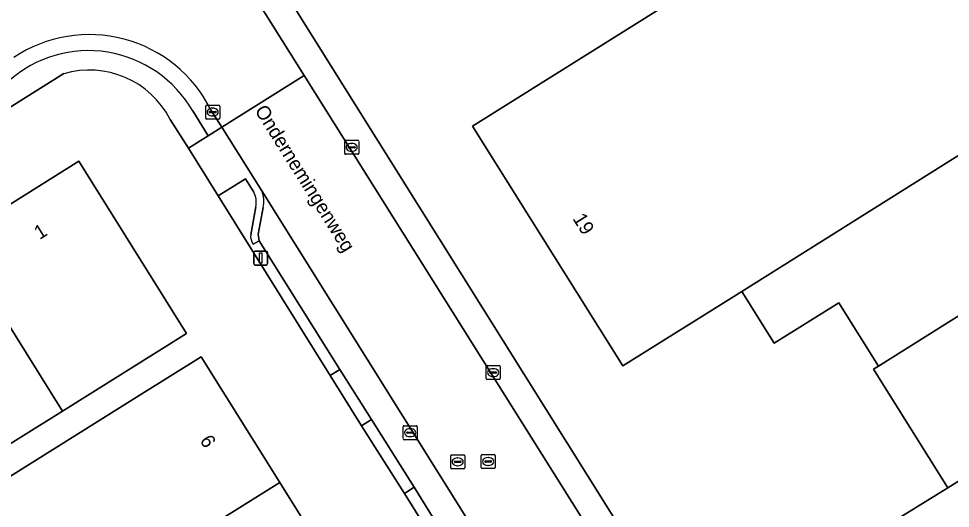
# Model space of a CAD drawing. Extents: x 158455 to 159797, y 387218 to 388672.
# Drawn here: x 158762.6 to 158829, y 387863.3 to 387898.2 of the extents above; entities that cross this region are included whole.
import ezdxf

# ---------------------------------------------------------------- set-up
doc = ezdxf.new("R2010")
doc.units = 0
for name, color, linetype in [('IMGEO_Erf', 7, 'Continuous'), ('IMGEO_Kolk', 7, 'Continuous'), ('IMGEO_Lichtmast', 7, 'Continuous'), ('IMGEO_Openbare_ruimte_label', 7, 'Continuous'), ('IMGEO_Pand', 7, 'Continuous'), ('IMGEO_Pand_nummerreeks', 7, 'Continuous'), ('IMGEO_Parkeervlak_open', 7, 'Continuous'), ('IMGEO_Rijbaan_lokaal_gesloten', 7, 'Continuous'), ('IMGEO_Rioolput', 7, 'Continuous'), ('IMGEO_Voetpad_open', 7, 'Continuous')]:
    doc.layers.add(name, color=color, linetype=linetype)

msp = doc.modelspace()

# ---------------------------------------------------------------- linework, layer by layer
at = {"layer": 'IMGEO_Erf'}
for points in [[(158774.412, 387911.516), (158810.725, 387853.499), (158813.329, 387855.1), (158814.288, 387855.778), (158828.822, 387864.767), (158823.515, 387873.222), (158823.877, 387873.45), (158821.045, 387877.964), (158816.451, 387875.081), (158814.132, 387878.775), (158805.657, 387873.457), (158794.929, 387890.552), (158811.337, 387900.849)], [(158765.776, 387894.3), (158730.264, 387872.022)], [(158800.488, 387813.876), (158783.815, 387839.674), (158799.126, 387849.283), (158799.192, 387849.165), (158799.495, 387849.349), (158798.107, 387851.535), (158795.971, 387854.919), (158792.311, 387860.769), (158790.068, 387864.352), (158787.01, 387869.188), (158784.775, 387872.783), (158776.797, 387885.577), (158774.665, 387888.991), (158773.366, 387891.042)]]:
    msp.add_lwpolyline(points, dxfattribs=at)
for points in [[(158740.518, 387871.588), (158749.263, 387877.054), (158758.009, 387882.52), (158766.857, 387888.05), (158774.531, 387875.772), (158765.682, 387870.241), (158756.936, 387864.776), (158748.191, 387859.31), (158739.342, 387853.78), (158731.669, 387866.058)], [(158775.523, 387836.811), (158769.92, 387845.776), (158764.379, 387854.641), (158758.776, 387863.607), (158771.346, 387871.463), (158775.586, 387874.113), (158781.189, 387865.148), (158786.73, 387856.283), (158792.333, 387847.317), (158788.093, 387844.667)]]:
    msp.add_lwpolyline(points, close=True, dxfattribs=at)
msp.add_arc((158767.594, 387888.065), 6.494, 27.27966, 106.25758, dxfattribs=at)
at = {"layer": 'IMGEO_Kolk'}
for p, q in [((158775.899, 387891.135), (158775.899, 387891.987)), ((158775.974, 387892.061), (158776.826, 387892.061)), ((158776.158, 387891.555), (158776.158, 387891.567)), ((158776.596, 387891.518), (158776.198, 387891.518)), ((158776.201, 387891.604), (158776.599, 387891.604)), ((158776.387, 387891.841), (158776.412, 387891.841)), ((158776.642, 387891.567), (158776.642, 387891.555)), ((158776.9, 387891.987), (158776.9, 387891.135)), ((158776.826, 387891.061), (158775.974, 387891.061)), ((158776.41, 387891.281), (158776.385, 387891.281)), ((158785.812, 387888.622), (158785.812, 387889.474)), ((158785.887, 387889.548), (158786.739, 387889.548)), ((158786.813, 387889.474), (158786.813, 387888.622)), ((158786.071, 387889.042), (158786.071, 387889.054)), ((158786.509, 387889.005), (158786.111, 387889.005)), ((158786.114, 387889.091), (158786.512, 387889.091)), ((158786.3, 387889.328), (158786.325, 387889.328)), ((158786.555, 387889.054), (158786.555, 387889.042)), ((158786.739, 387888.548), (158785.887, 387888.548)), ((158786.323, 387888.768), (158786.298, 387888.768)), ((158795.899, 387872.555), (158795.899, 387873.407)), ((158795.974, 387873.481), (158796.826, 387873.481)), ((158796.158, 387872.975), (158796.158, 387872.987)), ((158796.596, 387872.938), (158796.198, 387872.938)), ((158796.201, 387873.024), (158796.599, 387873.024)), ((158796.387, 387873.261), (158796.412, 387873.261)), ((158796.642, 387872.987), (158796.642, 387872.975)), ((158796.9, 387873.407), (158796.9, 387872.555)), ((158796.826, 387872.481), (158795.974, 387872.481)), ((158796.41, 387872.701), (158796.385, 387872.701)), ((158789.981, 387868.269), (158789.981, 387869.121)), ((158790.056, 387869.195), (158790.908, 387869.195)), ((158790.469, 387868.975), (158790.494, 387868.975)), ((158790.982, 387869.121), (158790.982, 387868.269)), ((158790.908, 387868.195), (158790.056, 387868.195)), ((158790.24, 387868.689), (158790.24, 387868.701)), ((158790.678, 387868.652), (158790.28, 387868.652)), ((158790.283, 387868.738), (158790.681, 387868.738)), ((158790.492, 387868.415), (158790.467, 387868.415)), ((158790.724, 387868.701), (158790.724, 387868.689))]:
    msp.add_line(p, q, dxfattribs=at)
for points in [[(158775.899, 387891.135), (158775.899, 387891.987)], [(158775.974, 387892.061), (158776.826, 387892.061)], [(158776.9, 387891.987), (158776.9, 387891.135)], [(158776.826, 387891.061), (158775.974, 387891.061)], [(158785.812, 387888.622), (158785.812, 387889.474)], [(158785.887, 387889.548), (158786.739, 387889.548)], [(158786.813, 387889.474), (158786.813, 387888.622)], [(158786.739, 387888.548), (158785.887, 387888.548)], [(158795.899, 387872.555), (158795.899, 387873.407)], [(158795.974, 387873.481), (158796.826, 387873.481)], [(158796.9, 387873.407), (158796.9, 387872.555)], [(158796.826, 387872.481), (158795.974, 387872.481)], [(158789.981, 387868.269), (158789.981, 387869.121)], [(158790.056, 387869.195), (158790.908, 387869.195)], [(158790.982, 387869.121), (158790.982, 387868.269)], [(158790.908, 387868.195), (158790.056, 387868.195)]]:
    msp.add_lwpolyline(points, dxfattribs=at)
for centre, radius, start, end in [((158775.976, 387891.985), 0.0765, 91.55205, 178.44795), ((158775.976, 387891.985), 0.0765, 91.55205, 178.44795), ((158776.198, 387891.564), 0.0403, 85.87752, 175.75265), ((158776.195, 387891.554), 0.0366, 178.93798, 274.71019), ((158776.599, 387891.561), 0.043, 264.86636, 352.45326), ((158776.603, 387891.566), 0.0386, 1.73085, 96.63898), ((158776.824, 387891.985), 0.0765, 1.55205, 88.44795), ((158776.824, 387891.985), 0.0765, 1.55205, 88.44795), ((158775.976, 387891.137), 0.0765, 181.55205, 268.44795), ((158775.976, 387891.137), 0.0765, 181.55205, 268.44795), ((158776.824, 387891.137), 0.0765, 271.55205, 358.44795), ((158776.824, 387891.137), 0.0765, 271.55205, 358.44795), ((158785.889, 387889.472), 0.0765, 91.55205, 178.44795), ((158785.889, 387889.472), 0.0765, 91.55205, 178.44795), ((158786.737, 387889.472), 0.0765, 1.55205, 88.44795), ((158786.737, 387889.472), 0.0765, 1.55205, 88.44795), ((158786.111, 387889.051), 0.0403, 85.87752, 175.75265), ((158786.108, 387889.041), 0.0366, 178.93798, 274.71019), ((158786.512, 387889.048), 0.043, 264.86636, 352.45326), ((158786.516, 387889.053), 0.0386, 1.73085, 96.63898), ((158785.889, 387888.624), 0.0765, 181.55205, 268.44795), ((158785.889, 387888.624), 0.0765, 181.55205, 268.44795), ((158786.737, 387888.624), 0.0765, 271.55205, 358.44795), ((158786.737, 387888.624), 0.0765, 271.55205, 358.44795), ((158795.976, 387873.405), 0.0765, 91.55205, 178.44795), ((158795.976, 387873.405), 0.0765, 91.55205, 178.44795), ((158796.198, 387872.984), 0.0403, 85.87752, 175.75265), ((158796.195, 387872.974), 0.0366, 178.93798, 274.71019), ((158796.599, 387872.981), 0.043, 264.86636, 352.45326), ((158796.603, 387872.986), 0.0386, 1.73085, 96.63898), ((158796.824, 387873.405), 0.0765, 1.55205, 88.44795), ((158796.824, 387873.405), 0.0765, 1.55205, 88.44795), ((158795.976, 387872.557), 0.0765, 181.55205, 268.44795), ((158795.976, 387872.557), 0.0765, 181.55205, 268.44795), ((158796.824, 387872.557), 0.0765, 271.55205, 358.44795), ((158796.824, 387872.557), 0.0765, 271.55205, 358.44795), ((158790.058, 387869.119), 0.0765, 91.55205, 178.44795), ((158790.058, 387869.119), 0.0765, 91.55205, 178.44795), ((158790.906, 387869.119), 0.0765, 1.55205, 88.44795), ((158790.906, 387869.119), 0.0765, 1.55205, 88.44795), ((158790.058, 387868.271), 0.0765, 181.55205, 268.44795), ((158790.058, 387868.271), 0.0765, 181.55205, 268.44795), ((158790.28, 387868.698), 0.0403, 85.87752, 175.75265), ((158790.277, 387868.688), 0.0366, 178.93798, 274.71019), ((158790.681, 387868.695), 0.043, 264.86636, 352.45326), ((158790.685, 387868.7), 0.0386, 1.73085, 96.63898), ((158790.906, 387868.271), 0.0765, 271.55205, 358.44795), ((158790.906, 387868.271), 0.0765, 271.55205, 358.44795)]:
    msp.add_arc(centre, radius, start, end, dxfattribs=at)
for centre, major_axis, ratio, start_param, end_param in [((158776.386, 387891.561), (-0.387, 0.002), 0.722429, 4.712389, 7.853982), ((158776.411, 387891.561), (-0.39, 0.002), 0.717154, 1.570796, 4.712389), ((158786.299, 387889.048), (-0.387, 0.002), 0.722429, 4.712389, 7.853982), ((158786.324, 387889.048), (-0.39, 0.002), 0.717154, 1.570796, 4.712389), ((158796.386, 387872.981), (-0.387, 0.002), 0.722429, 4.712389, 7.853982), ((158796.411, 387872.981), (-0.39, 0.002), 0.717154, 1.570796, 4.712389), ((158790.468, 387868.695), (-0.387, 0.002), 0.722429, 4.712389, 7.853982), ((158790.493, 387868.695), (-0.39, 0.002), 0.717154, 1.570796, 4.712389)]:
    msp.add_ellipse(centre, major_axis=major_axis, ratio=ratio, start_param=start_param, end_param=end_param, dxfattribs=at)
at = {"layer": 'IMGEO_Lichtmast'}
for p, q in [((158779.326, 387880.75), (158779.326, 387881.55)), ((158779.326, 387881.55), (158779.326, 387880.75)), ((158779.426, 387881.65), (158780.216, 387881.65)), ((158780.216, 387881.65), (158779.426, 387881.65)), ((158780.316, 387881.55), (158780.316, 387880.75)), ((158780.316, 387880.75), (158780.316, 387881.55)), ((158780.216, 387880.65), (158779.426, 387880.65)), ((158779.426, 387880.65), (158780.216, 387880.65))]:
    msp.add_line(p, q, dxfattribs=at)
msp.add_lwpolyline([(158779.746, 387881.525), (158779.896, 387881.525), (158779.896, 387880.775), (158779.746, 387880.775), (158779.746, 387881.525)], dxfattribs=at)
for centre, start, end in [((158779.426, 387881.55), 90, 180), ((158779.426, 387881.55), 90, 180), ((158780.216, 387881.55), 0, 90), ((158780.216, 387881.55), 360, 90), ((158779.426, 387880.75), 180, 270), ((158779.426, 387880.75), 180, 270), ((158780.216, 387880.75), 270, 0), ((158780.216, 387880.75), 270, 0)]:
    msp.add_arc(centre, 0.1, start, end, dxfattribs=at)
at = {"layer": 'IMGEO_Pand'}
for points in [[(158811.337, 387900.849), (158794.929, 387890.552), (158805.657, 387873.457), (158814.132, 387878.775), (158839.832, 387894.906), (158829.104, 387912)], [(158839.832, 387894.906), (158814.132, 387878.775), (158816.451, 387875.081), (158821.045, 387877.964), (158823.877, 387873.45), (158844.983, 387886.698)], [(158765.682, 387870.241), (158774.531, 387875.772), (158766.857, 387888.05), (158758.009, 387882.52)], [(158823.877, 387873.45), (158823.515, 387873.222), (158828.822, 387864.767), (158850.152, 387878.154), (158850.145, 387878.362), (158849.938, 387878.233), (158848.305, 387880.836), (158848.551, 387880.991), (158848.474, 387881.112), (158848.185, 387880.931), (158846.525, 387883.576), (158846.772, 387883.731), (158846.669, 387883.895), (158846.445, 387883.755), (158844.842, 387886.31), (158845.118, 387886.483), (158844.983, 387886.698)], [(158765.682, 387870.241), (158758.009, 387882.52), (158749.263, 387877.054), (158756.936, 387864.776)], [(158764.379, 387854.641), (158781.189, 387865.148), (158775.586, 387874.113), (158771.346, 387871.463), (158758.776, 387863.607)], [(158769.92, 387845.776), (158786.73, 387856.283), (158781.189, 387865.148), (158764.379, 387854.641)]]:
    msp.add_lwpolyline(points, close=True, dxfattribs=at)
at = {"layer": 'IMGEO_Parkeervlak_open'}
for points in [[(158815.162, 387829.602), (158779.898, 387885.947)], [(158779.996, 387884.757), (158779.635, 387882.852), (158779.716, 387882.386), (158785.476, 387873.211), (158787.718, 387869.63), (158790.757, 387864.802), (158792.992, 387861.187), (158796.666, 387855.36), (158798.808, 387851.952), (158811.691, 387831.345), (158811.738, 387831.253), (158812.129, 387830.976), (158813.993, 387830.436)]]:
    msp.add_lwpolyline(points, dxfattribs=at)
msp.add_arc((158778.132, 387885.202), 1.917, 346.56214, 22.85356, dxfattribs=at)
at = {"layer": 'IMGEO_Rijbaan_lokaal_gesloten'}
for points in [[(158776.253, 387891.744), (158777.049, 387890.477), (158782.923, 387894.163), (158772.625, 387910.573)], [(158809.048, 387852.533), (158782.923, 387894.163), (158777.049, 387890.477), (158779.898, 387885.947), (158815.162, 387829.602)]]:
    msp.add_lwpolyline(points, dxfattribs=at)
msp.add_arc((158767.6, 387887.416), 9.675, 26.57487, 123.75151, dxfattribs=at)
at = {"layer": 'IMGEO_Rioolput'}
for p, q in [((158793.372, 387866.191), (158793.372, 387867.043)), ((158793.447, 387867.117), (158794.299, 387867.117)), ((158793.86, 387866.897), (158793.885, 387866.897)), ((158794.373, 387867.043), (158794.373, 387866.191)), ((158795.547, 387866.216), (158795.547, 387867.068)), ((158795.622, 387867.142), (158796.474, 387867.142)), ((158796.035, 387866.922), (158796.06, 387866.922)), ((158796.548, 387867.068), (158796.548, 387866.216)), ((158793.631, 387866.611), (158793.631, 387866.623)), ((158794.069, 387866.574), (158793.671, 387866.574)), ((158793.674, 387866.66), (158794.072, 387866.66)), ((158793.883, 387866.337), (158793.858, 387866.337)), ((158794.115, 387866.623), (158794.115, 387866.611)), ((158795.806, 387866.636), (158795.806, 387866.648)), ((158796.244, 387866.599), (158795.846, 387866.599)), ((158795.849, 387866.685), (158796.247, 387866.685)), ((158796.058, 387866.362), (158796.033, 387866.362)), ((158796.29, 387866.648), (158796.29, 387866.636)), ((158794.299, 387866.117), (158793.447, 387866.117)), ((158796.474, 387866.142), (158795.622, 387866.142))]:
    msp.add_line(p, q, dxfattribs=at)
for points in [[(158793.372, 387866.191), (158793.372, 387867.043)], [(158793.447, 387867.117), (158794.299, 387867.117)], [(158794.373, 387867.043), (158794.373, 387866.191)], [(158795.547, 387866.216), (158795.547, 387867.068)], [(158795.622, 387867.142), (158796.474, 387867.142)], [(158796.548, 387867.068), (158796.548, 387866.216)], [(158794.299, 387866.117), (158793.447, 387866.117)], [(158796.474, 387866.142), (158795.622, 387866.142)]]:
    msp.add_lwpolyline(points, dxfattribs=at)
for centre, radius, start, end in [((158793.449, 387867.041), 0.0765, 91.55205, 178.44795), ((158793.449, 387867.041), 0.0765, 91.55205, 178.44795), ((158794.297, 387867.041), 0.0765, 1.55205, 88.44795), ((158794.297, 387867.041), 0.0765, 1.55205, 88.44795), ((158795.624, 387867.066), 0.0765, 91.55205, 178.44795), ((158795.624, 387867.066), 0.0765, 91.55205, 178.44795), ((158796.472, 387867.066), 0.0765, 1.55205, 88.44795), ((158796.472, 387867.066), 0.0765, 1.55205, 88.44795), ((158793.449, 387866.193), 0.0765, 181.55205, 268.44795), ((158793.449, 387866.193), 0.0765, 181.55205, 268.44795), ((158793.671, 387866.62), 0.0403, 85.87752, 175.75265), ((158793.668, 387866.61), 0.0366, 178.93798, 274.71019), ((158794.072, 387866.617), 0.043, 264.86636, 352.45326), ((158794.076, 387866.622), 0.0386, 1.73085, 96.63898), ((158794.297, 387866.193), 0.0765, 271.55205, 358.44795), ((158794.297, 387866.193), 0.0765, 271.55205, 358.44795), ((158795.624, 387866.218), 0.0765, 181.55205, 268.44795), ((158795.624, 387866.218), 0.0765, 181.55205, 268.44795), ((158795.846, 387866.645), 0.0403, 85.87752, 175.75265), ((158795.843, 387866.635), 0.0366, 178.93798, 274.71019), ((158796.247, 387866.642), 0.043, 264.86636, 352.45326), ((158796.251, 387866.647), 0.0386, 1.73085, 96.63898), ((158796.472, 387866.218), 0.0765, 271.55205, 358.44795), ((158796.472, 387866.218), 0.0765, 271.55205, 358.44795)]:
    msp.add_arc(centre, radius, start, end, dxfattribs=at)
for centre, major_axis, ratio, start_param, end_param in [((158793.859, 387866.617), (-0.387, 0.002), 0.722429, 4.712389, 7.853982), ((158793.884, 387866.617), (-0.39, 0.002), 0.717154, 1.570796, 4.712389), ((158796.034, 387866.642), (-0.387, 0.002), 0.722429, 4.712389, 7.853982), ((158796.059, 387866.642), (-0.39, 0.002), 0.717154, 1.570796, 4.712389)]:
    msp.add_ellipse(centre, major_axis=major_axis, ratio=ratio, start_param=start_param, end_param=end_param, dxfattribs=at)
at = {"layer": 'IMGEO_Voetpad_open'}
for points in [[(158772.625, 387910.573), (158782.923, 387894.163), (158809.048, 387852.533), (158810.725, 387853.499), (158774.412, 387911.516)], [(158730.264, 387872.022), (158765.776, 387894.3)], [(158773.366, 387891.042), (158774.665, 387888.991), (158776.078, 387889.871), (158774.975, 387891.638)], [(158774.975, 387891.638), (158776.078, 387889.871), (158777.049, 387890.477), (158776.253, 387891.744)], [(158779.898, 387885.947), (158777.049, 387890.477), (158776.078, 387889.871), (158774.665, 387888.991), (158776.797, 387885.577), (158778.738, 387886.8), (158779.331, 387885.849)], [(158779.331, 387885.849), (158778.738, 387886.8), (158776.797, 387885.577), (158784.775, 387872.783), (158785.476, 387873.211), (158779.716, 387882.386), (158779.284, 387882.14)], [(158779.467, 387884.805), (158779.11, 387882.816)], [(158779.11, 387882.816), (158779.467, 387884.805)], [(158779.284, 387882.14), (158779.716, 387882.386), (158779.635, 387882.852), (158779.996, 387884.757)]]:
    msp.add_lwpolyline(points, dxfattribs=at)
for points in [[(158850.152, 387878.154), (158828.822, 387864.767), (158814.288, 387855.778), (158815.99, 387853.11), (158819.455, 387855.285), (158856.23, 387878.364), (158854.735, 387880.753)], [(158787.01, 387869.188), (158787.718, 387869.63), (158785.476, 387873.211), (158784.775, 387872.783)], [(158790.068, 387864.352), (158790.757, 387864.802), (158787.718, 387869.63), (158787.01, 387869.188)], [(158792.311, 387860.769), (158792.992, 387861.187), (158790.757, 387864.802), (158790.068, 387864.352)]]:
    msp.add_lwpolyline(points, close=True, dxfattribs=at)
for centre, radius, start, end in [((158767.6, 387887.416), 9.675, 26.57487, 123.75151), ((158767.546, 387887.379), 8.563, 29.82654, 131.77553), ((158767.546, 387887.379), 8.563, 29.82654, 131.77553), ((158767.594, 387888.065), 6.494, 27.27966, 106.25758), ((158778.044, 387885.15), 1.465, 346.35843, 28.48562), ((158778.044, 387885.15), 1.465, 346.35843, 28.48562), ((158778.132, 387885.202), 1.917, 346.56214, 22.85356), ((158780.087, 387882.707), 0.983, 173.64247, 215.22633), ((158780.087, 387882.707), 0.983, 173.64247, 215.22633)]:
    msp.add_arc(centre, radius, start, end, dxfattribs=at)

# ---------------------------------------------------------------- texts
at = {"layer": 'IMGEO_Openbare_ruimte_label'}
msp.add_text('Ondernemingenweg', height=1, rotation=302.08436, dxfattribs=at).set_placement((158779.364, 387891.677))
at = {"layer": 'IMGEO_Pand_nummerreeks'}
for s, rotation, p in [('19', 302.11041, (158802.037, 387883.967)), ('1', 32.0048, (158764.059, 387882.434)), ('6', 302.00461, (158775.45, 387868.142))]:
    msp.add_text(s, height=1, rotation=rotation, dxfattribs=at).set_placement(p)

doc.saveas('drawing.dxf')
